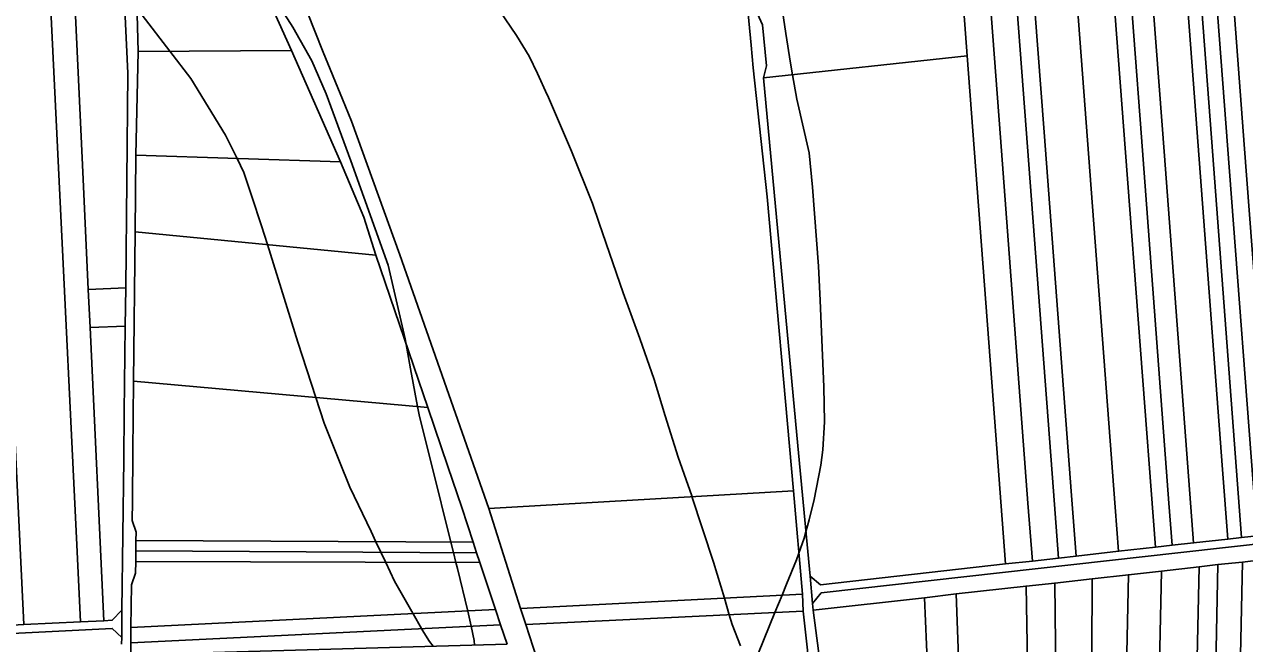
# Model space of a CAD drawing. Extents: x -521939 to -516426, y -1197857 to -1189551.
# Drawn here: x -519736 to -519138, y -1190609 to -1190305 of the extents above; entities that cross this region are included whole.
import ezdxf

# ---------------------------------------------------------------- set-up
doc = ezdxf.new("R2010")
doc.units = 0
for name, color, linetype in [('95560013', 7, 'Continuous'), ('95610013', 7, 'Continuous'), ('95630013', 7, 'Continuous'), ('95640013', 7, 'Continuous'), ('95660013', 7, 'Continuous')]:
    doc.layers.add(name, color=color, linetype=linetype)

msp = doc.modelspace()

# ---------------------------------------------------------------- linework, layer by layer
at = {"layer": '95560013'}
for points in [[(-519286.91, -1190146.52), (-519290.57, -1190097.95), (-519294.3, -1190048.49), (-519297.85, -1190001.39), (-519284.59, -1190001.35), (-519271.04, -1190180.87), (-519257.49, -1190360.49), (-519243.94, -1190540.06), (-519241.8, -1190568.42), (-519254.99, -1190569.86), (-519260.41, -1190497.97), (-519273.79, -1190320.5), (-519277.61, -1190269.89), (-519280.81, -1190227.48)], [(-519271.58, -1190001.31), (-519258.19, -1190178.89), (-519244.8, -1190356.47), (-519231.41, -1190534.05), (-519228.93, -1190566.94), (-519241.8, -1190568.42), (-519243.94, -1190540.06), (-519257.49, -1190360.49), (-519271.04, -1190180.87), (-519284.59, -1190001.35)], [(-519263.01, -1190001.29), (-519249.51, -1190179.72), (-519236.01, -1190357.93), (-519222.51, -1190536.25), (-519220.26, -1190565.97), (-519228.93, -1190566.94), (-519231.41, -1190534.05), (-519244.8, -1190356.47), (-519258.19, -1190178.89), (-519271.58, -1190001.31)], [(-519241.98, -1190001.22), (-519228.37, -1190181.49), (-519214.76, -1190361.76), (-519201.15, -1190542.03), (-519199.52, -1190563.62), (-519220.26, -1190565.97), (-519222.51, -1190536.25), (-519236.01, -1190357.93), (-519249.51, -1190179.72), (-519263.01, -1190001.29)], [(-519223.76, -1190001.17), (-519209.94, -1190184.24), (-519196.08, -1190367.84), (-519181.45, -1190561.64), (-519199.52, -1190563.62), (-519201.15, -1190542.03), (-519214.76, -1190361.76), (-519228.37, -1190181.49), (-519241.98, -1190001.22)], [(-519188.32, -1190360.35), (-519174.76, -1190540.02), (-519173.2, -1190560.69), (-519181.45, -1190561.64), (-519196.08, -1190367.84), (-519209.94, -1190184.24), (-519223.76, -1190001.17), (-519215.43, -1190001.14), (-519203.35, -1190161.2)], [(-519204.78, -1190001.11), (-519190.45, -1190191.14), (-519177, -1190369.5), (-519162.67, -1190559.53), (-519173.2, -1190560.69), (-519174.76, -1190540.02), (-519188.32, -1190360.35), (-519203.35, -1190161.2), (-519215.43, -1190001.14)], [(-519145.9, -1190557.64), (-519162.67, -1190559.53), (-519177, -1190369.5), (-519190.45, -1190191.14), (-519204.78, -1190001.11), (-519187.9, -1190001.06), (-519174.72, -1190175.72), (-519161.62, -1190349.32), (-519148.48, -1190523.45)], [(-519139.11, -1190556.88), (-519145.9, -1190557.64), (-519148.48, -1190523.45), (-519161.62, -1190349.32), (-519174.72, -1190175.72), (-519187.9, -1190001.06), (-519185.31, -1190001.05), (-519181.03, -1190001.27), (-519167.49, -1190180.73), (-519153.91, -1190360.72)], [(-519173.46, -1190001.68), (-519158.96, -1190193.53), (-519146.06, -1190364.21), (-519131.56, -1190556.06), (-519139.11, -1190556.88), (-519153.91, -1190360.72), (-519167.49, -1190180.73), (-519181.03, -1190001.27)], [(-519123.38, -1190555.13), (-519131.56, -1190556.06), (-519146.06, -1190364.21), (-519158.96, -1190193.53), (-519173.46, -1190001.68), (-519165.08, -1190002.12), (-519151.32, -1190184.6), (-519137.79, -1190364.03)], [(-519151.35, -1190002.84), (-519137.72, -1190183.43), (-519123.85, -1190367.2), (-519109.78, -1190553.62), (-519123.38, -1190555.13), (-519137.79, -1190364.03), (-519151.32, -1190184.6), (-519165.08, -1190002.12), (-519156.46, -1190002.57)], [(-519727.94, -1190203.65), (-519719.31, -1190382.05), (-519710.68, -1190560.45), (-519708.85, -1190598.28), (-519736.61, -1190599.63), (-519738.41, -1190562.14), (-519747.01, -1190383.02), (-519755.55, -1190205.15)], [(-519708.85, -1190598.28), (-519710.68, -1190560.45), (-519719.31, -1190382.05), (-519727.94, -1190203.65), (-519715.93, -1190202.95), (-519707.58, -1190380.93), (-519705.04, -1190435.07), (-519704.15, -1190453.75), (-519697.37, -1190597.74)], [(-519685.58, -1190328.88), (-519686.63, -1190434.32), (-519705.04, -1190435.07), (-519707.58, -1190380.93), (-519715.93, -1190202.95), (-519709.23, -1190202.58), (-519687.95, -1190280.17)], [(-519552.15, -1190418.05), (-519575.87, -1190352.44), (-519580.3, -1190341.74), (-519589.71, -1190318.55), (-519597.55, -1190298.89), (-519554.65, -1190292.08), (-519384.52, -1190265.07), (-519381.99, -1190291.12), (-519379.73, -1190315.25), (-519378.72, -1190326.34), (-519371.85, -1190389.63), (-519359.02, -1190533.89), (-519508.5, -1190542.63)], [(-519378.52, -1190279.71), (-519277.61, -1190269.89), (-519273.79, -1190320.5), (-519373.77, -1190331.22), (-519372.25, -1190325.33), (-519374.13, -1190305.25), (-519376.64, -1190299.8)], [(-519254.99, -1190569.86), (-519345.78, -1190580.03), (-519350.89, -1190575.91), (-519356.88, -1190511.85), (-519373.77, -1190331.22), (-519273.79, -1190320.5), (-519260.41, -1190497.97)], [(-519686.87, -1190453.12), (-519704.15, -1190453.75), (-519705.04, -1190435.07), (-519686.63, -1190434.32)], [(-519704.15, -1190453.75), (-519686.87, -1190453.12), (-519687.37, -1190495.31), (-519687.63, -1190518.62), (-519688.47, -1190592.56), (-519693.24, -1190597.51), (-519697.37, -1190597.74)], [(-519508.5, -1190542.63), (-519359.02, -1190533.89), (-519354.59, -1190584.65), (-519492.88, -1190591.75)], [(-519178.48, -1190573.43), (-519159.93, -1190571.22), (-519161.01, -1190623.09), (-519164.65, -1190797.91), (-519168.31, -1190973.69), (-519186.85, -1190974.13), (-519183.06, -1190792.69), (-519179.27, -1190611.25)], [(-519168.31, -1190973.69), (-519164.65, -1190797.91), (-519161.01, -1190623.09), (-519159.93, -1190571.22), (-519150.74, -1190570.16), (-519151.78, -1190620.04), (-519155.46, -1190796.54), (-519159.15, -1190973.52)], [(-519138.65, -1190568.93), (-519139.61, -1190614.7), (-519143.26, -1190788.72), (-519147.13, -1190973.23), (-519159.15, -1190973.52), (-519155.46, -1190796.54), (-519151.78, -1190620.04), (-519150.74, -1190570.16)], [(-519128.12, -1190567.71), (-519129.46, -1190630.72), (-519133.09, -1190801.41), (-519136.74, -1190973.04), (-519147.13, -1190973.23), (-519143.26, -1190788.72), (-519139.61, -1190614.7), (-519138.65, -1190568.93)], [(-519212.48, -1190577.18), (-519212.57, -1190613.32), (-519213.02, -1190794.02), (-519213.47, -1190974.72), (-519226.39, -1190974.99), (-519226.79, -1190939.09), (-519228.81, -1190757.8), (-519230.8, -1190579.2)], [(-519213.47, -1190974.72), (-519213.02, -1190794.02), (-519212.57, -1190613.32), (-519212.48, -1190577.18), (-519194.65, -1190575.18), (-519195.47, -1190613.7), (-519199.49, -1190802.54), (-519203.15, -1190974.47)], [(-519178.48, -1190573.43), (-519179.27, -1190611.25), (-519183.06, -1190792.69), (-519186.85, -1190974.13), (-519203.15, -1190974.47), (-519199.49, -1190802.54), (-519195.47, -1190613.7), (-519194.65, -1190575.18)], [(-519265, -1190975.87), (-519278.19, -1190976.23), (-519280.54, -1190920.78), (-519288.16, -1190740.98), (-519290.34, -1190689.52), (-519294.71, -1190586.4), (-519279.13, -1190584.54), (-519272.54, -1190767.05), (-519266.05, -1190946.79)], [(-519237.87, -1190975.28), (-519265, -1190975.87), (-519266.05, -1190946.79), (-519272.54, -1190767.05), (-519279.13, -1190584.54), (-519244.88, -1190580.73), (-519241.71, -1190759.15), (-519238.54, -1190937.57)], [(-519230.8, -1190579.2), (-519228.81, -1190757.8), (-519226.79, -1190939.09), (-519226.39, -1190974.99), (-519237.87, -1190975.28), (-519238.54, -1190937.57), (-519241.71, -1190759.15), (-519244.88, -1190580.73)], [(-519290.34, -1190689.52), (-519335.45, -1190695.47), (-519336.64, -1190689.82), (-519349.34, -1190592.5), (-519294.71, -1190586.4)], [(-519490.33, -1190599.63), (-519354.17, -1190593), (-519350.06, -1190631.54), (-519474.2, -1190649.71)]]:
    msp.add_lwpolyline(points, close=True, dxfattribs=at)
at = {"layer": '95610013'}
for points in [[(-519681.63, -1190369.22), (-519680.51, -1190318.33), (-519605.33, -1190317.74), (-519581.21, -1190372.49)], [(-519563.85, -1190418.24), (-519681.96, -1190406.75), (-519681.63, -1190369.22), (-519581.21, -1190372.49), (-519569.8, -1190399.55)], [(-519682.78, -1190480.2), (-519681.96, -1190406.75), (-519563.85, -1190418.24), (-519538.35, -1190493.03)], [(-519516.17, -1190559.23), (-519681.61, -1190558.35), (-519681.55, -1190554.22), (-519683.51, -1190548.46), (-519683.38, -1190539.26), (-519683.09, -1190514.75), (-519682.78, -1190480.2), (-519538.35, -1190493.03), (-519528.57, -1190521.96), (-519521.72, -1190542.14)], [(-519681.63, -1190563.46), (-519681.61, -1190558.35), (-519516.17, -1190559.23), (-519514.47, -1190564.36)], [(-519512.9, -1190569.2), (-519681.64, -1190568.72), (-519681.63, -1190563.46), (-519514.47, -1190564.36)], [(-519684.06, -1190601.07), (-519683.86, -1190580.1), (-519681.77, -1190574.39), (-519681.64, -1190568.72), (-519512.9, -1190569.2), (-519505.17, -1190592.27)], [(-519499.5, -1190609.21), (-519684.13, -1190614.39), (-519684.13, -1190608.58), (-519502.67, -1190599.7)]]:
    msp.add_lwpolyline(points, close=True, dxfattribs=at)
at = {"layer": '95630013'}
for points in [[(-519499.5, -1190609.21), (-519502.67, -1190599.7), (-519505.17, -1190592.27), (-519512.9, -1190569.2), (-519514.47, -1190564.36), (-519516.17, -1190559.23), (-519521.72, -1190542.14), (-519528.57, -1190521.96), (-519538.35, -1190493.03), (-519563.85, -1190418.24), (-519569.8, -1190399.55), (-519581.21, -1190372.49), (-519605.33, -1190317.74), (-519621.92, -1190280.63)], [(-519597.55, -1190298.89), (-519589.71, -1190318.55), (-519580.3, -1190341.74), (-519575.87, -1190352.44), (-519552.15, -1190418.05), (-519508.5, -1190542.63), (-519492.88, -1190591.75), (-519490.33, -1190599.63), (-519474.2, -1190649.71)]]:
    msp.add_lwpolyline(points, dxfattribs=at)
at = {"layer": '95640013'}
for points in [[(-519605.33, -1190317.74), (-519680.51, -1190318.33), (-519681.25, -1190294.06), (-519683.84, -1190272.83), (-519691.66, -1190240.37), (-519691.12, -1190234.48), (-519696.18, -1190214.95), (-519699.51, -1190210.06), (-519705.08, -1190183.98), (-519703.56, -1190164.98), (-519695.89, -1190147.52), (-519690, -1190140), (-519680.93, -1190130.62), (-519680.32, -1190136.31), (-519672.17, -1190148.75), (-519650.97, -1190202.84), (-519621.92, -1190280.63)], [(-519492.88, -1190591.75), (-519354.59, -1190584.65), (-519354.17, -1190593), (-519490.33, -1190599.63)], [(-519684.13, -1190608.58), (-519684.06, -1190601.07), (-519505.17, -1190592.27), (-519502.67, -1190599.7)]]:
    msp.add_lwpolyline(points, close=True, dxfattribs=at)
for points in [[(-519688.65, -1190609.3), (-519688.62, -1190605.97), (-519688.47, -1190592.56), (-519687.63, -1190518.62), (-519687.37, -1190495.31), (-519686.87, -1190453.12), (-519686.63, -1190434.32), (-519685.58, -1190328.88), (-519687.95, -1190280.17)], [(-519350.06, -1190631.54), (-519354.17, -1190593), (-519354.59, -1190584.65), (-519359.02, -1190533.89), (-519371.85, -1190389.63), (-519378.72, -1190326.34), (-519379.73, -1190315.25), (-519381.99, -1190291.12)], [(-519681.25, -1190294.06), (-519680.51, -1190318.33), (-519681.63, -1190369.22), (-519681.96, -1190406.75), (-519682.78, -1190480.2), (-519683.09, -1190514.75), (-519683.38, -1190539.26), (-519683.51, -1190548.46), (-519681.55, -1190554.22), (-519681.61, -1190558.35), (-519681.63, -1190563.46), (-519681.64, -1190568.72), (-519681.77, -1190574.39), (-519683.86, -1190580.1), (-519684.06, -1190601.07), (-519684.13, -1190608.58), (-519684.13, -1190614.39)], [(-519376.64, -1190299.8), (-519374.13, -1190305.25), (-519372.25, -1190325.33), (-519373.77, -1190331.22), (-519356.88, -1190511.85), (-519350.89, -1190575.91), (-519349.64, -1190589.23), (-519349.34, -1190592.5), (-519336.64, -1190689.82)], [(-519078.39, -1190554.09), (-519168.97, -1190564.24), (-519345.4, -1190584.01), (-519349.64, -1190589.23), (-519350.89, -1190575.91), (-519345.78, -1190580.03), (-519254.99, -1190569.86), (-519241.8, -1190568.42), (-519228.93, -1190566.94), (-519220.26, -1190565.97), (-519199.52, -1190563.62), (-519181.45, -1190561.64), (-519173.2, -1190560.69), (-519162.67, -1190559.53), (-519145.9, -1190557.64), (-519139.11, -1190556.88), (-519131.56, -1190556.06)], [(-519128.12, -1190567.71), (-519138.65, -1190568.93), (-519150.74, -1190570.16), (-519159.93, -1190571.22), (-519178.48, -1190573.43), (-519194.65, -1190575.18), (-519212.48, -1190577.18), (-519230.8, -1190579.2), (-519244.88, -1190580.73), (-519279.13, -1190584.54), (-519294.71, -1190586.4), (-519349.34, -1190592.5), (-519349.64, -1190589.23), (-519345.4, -1190584.01), (-519168.97, -1190564.24), (-519078.39, -1190554.09)], [(-519939.51, -1190609.57), (-519922.58, -1190608.68), (-519913.35, -1190608.25), (-519902.39, -1190607.72), (-519889.29, -1190607.07), (-519878.91, -1190606.55), (-519869.68, -1190606.1), (-519847.31, -1190605.03), (-519837.89, -1190604.57), (-519824.74, -1190603.91), (-519796.57, -1190602.55), (-519787.62, -1190602.12), (-519776.78, -1190601.6), (-519768.71, -1190601.2), (-519750.81, -1190600.31), (-519736.61, -1190599.63), (-519708.85, -1190598.28), (-519697.37, -1190597.74), (-519693.24, -1190597.51), (-519688.47, -1190592.56), (-519688.62, -1190605.97), (-519693.24, -1190601.52), (-519752.34, -1190604.4), (-519929.64, -1190613.04)], [(-519929.64, -1190613.04), (-519752.34, -1190604.4), (-519693.24, -1190601.52), (-519688.62, -1190605.97), (-519688.65, -1190609.3)]]:
    msp.add_lwpolyline(points, dxfattribs=at)
at = {"layer": '95660013'}
for points in [[(-519623.12, -1190277.43), (-519604.6, -1190306.33), (-519595.27, -1190322.9), (-519588.21, -1190339.05), (-519576.14, -1190371.89), (-519557.94, -1190423.21), (-519549.54, -1190459.37), (-519549.2, -1190461.2), (-519546.83, -1190474.08), (-519543.43, -1190492.58), (-519542.54, -1190497.39), (-519536.49, -1190521.59), (-519527.1, -1190559.17), (-519525.82, -1190564.3), (-519524.6, -1190569.17), (-519523.88, -1190572.04), (-519518.78, -1190592.94), (-519518.05, -1190595.95), (-519517.15, -1190600.41), (-519515.72, -1190607.5), (-519515.5, -1190609.66)], [(-519623.12, -1190277.43), (-519604.6, -1190306.33), (-519595.27, -1190322.9), (-519588.21, -1190339.05), (-519576.14, -1190371.89), (-519557.94, -1190423.21), (-519549.54, -1190459.37), (-519549.2, -1190461.2), (-519546.83, -1190474.08), (-519543.43, -1190492.58), (-519542.54, -1190497.39), (-519536.49, -1190521.59), (-519527.1, -1190559.17), (-519525.82, -1190564.3), (-519524.6, -1190569.17), (-519523.88, -1190572.04), (-519518.78, -1190592.94), (-519518.05, -1190595.95), (-519517.15, -1190600.41), (-519515.72, -1190607.5), (-519515.5, -1190609.66)], [(-519384.93, -1190610.1), (-519389.04, -1190599.54), (-519390.47, -1190594.77), (-519392.92, -1190586.62), (-519398.25, -1190568.9), (-519408.8, -1190536.8), (-519408.93, -1190536.39), (-519412.63, -1190525.77), (-519415.51, -1190517.49), (-519421.96, -1190497.19), (-519427.36, -1190479.35), (-519434.4, -1190459.16), (-519442.62, -1190436.74), (-519454.29, -1190402.63), (-519457.64, -1190392.84), (-519467.97, -1190367.26), (-519479.76, -1190339.72), (-519479.83, -1190339.56), (-519484.67, -1190329.11), (-519488.63, -1190320.54), (-519494.97, -1190310.45), (-519497.69, -1190306.4), (-519509.17, -1190289.32)], [(-519384.93, -1190610.1), (-519389.04, -1190599.54), (-519390.47, -1190594.77), (-519392.92, -1190586.62), (-519398.25, -1190568.9), (-519408.8, -1190536.8), (-519408.93, -1190536.39), (-519412.63, -1190525.77), (-519415.51, -1190517.49), (-519421.96, -1190497.19), (-519427.36, -1190479.35), (-519434.4, -1190459.16), (-519442.62, -1190436.74), (-519454.29, -1190402.63), (-519457.64, -1190392.84), (-519467.97, -1190367.26), (-519479.76, -1190339.72), (-519479.83, -1190339.56), (-519484.67, -1190329.11), (-519488.63, -1190320.54), (-519494.97, -1190310.45), (-519497.69, -1190306.4), (-519509.17, -1190289.32)], [(-519365.45, -1190290.57), (-519362.75, -1190309.47), (-519360.52, -1190324.02), (-519359.51, -1190329.69), (-519357.35, -1190341.74), (-519351.36, -1190368.04), (-519349.6, -1190384.82), (-519346.67, -1190423.67), (-519345.97, -1190440.57), (-519344.09, -1190482.95), (-519343.85, -1190500.08), (-519344.67, -1190513.81), (-519345.61, -1190521.33), (-519348.9, -1190538.23), (-519351.25, -1190548.21), (-519352.93, -1190554.09), (-519353.83, -1190557.24), (-519356.34, -1190564.54), (-519357.47, -1190567.81), (-519362.34, -1190579.7), (-519364.58, -1190585.16), (-519368.07, -1190593.68), (-519376.19, -1190613.51)], [(-519365.45, -1190290.57), (-519362.75, -1190309.47), (-519360.52, -1190324.02), (-519359.51, -1190329.69), (-519357.35, -1190341.74), (-519351.36, -1190368.04), (-519349.6, -1190384.82), (-519346.67, -1190423.67), (-519345.97, -1190440.57), (-519344.09, -1190482.95), (-519343.85, -1190500.08), (-519344.67, -1190513.81), (-519345.61, -1190521.33), (-519348.9, -1190538.23), (-519351.25, -1190548.21), (-519352.93, -1190554.09), (-519353.83, -1190557.24), (-519356.34, -1190564.54), (-519357.47, -1190567.81), (-519362.34, -1190579.7), (-519364.58, -1190585.16), (-519368.07, -1190593.68), (-519376.19, -1190613.51)], [(-519535.74, -1190610.23), (-519537.65, -1190607.85), (-519541.15, -1190602.25), (-519541.52, -1190601.6), (-519545.67, -1190594.26), (-519554.68, -1190578.34), (-519559.08, -1190569.07), (-519561.43, -1190564.11), (-519563.87, -1190558.98), (-519566.25, -1190553.95), (-519576.6, -1190532.15), (-519581.67, -1190519.48), (-519589.2, -1190500.66), (-519593.32, -1190488.15), (-519602.26, -1190461), (-519617.13, -1190413.06), (-519619.99, -1190403.84), (-519624.73, -1190389.52), (-519628.63, -1190377.72), (-519632.03, -1190370.84), (-519633.97, -1190366.9), (-519637.72, -1190359.29), (-519654.75, -1190331.53), (-519664.97, -1190318.21), (-519678.55, -1190300.5)], [(-519535.74, -1190610.23), (-519537.65, -1190607.85), (-519541.15, -1190602.25), (-519541.52, -1190601.6), (-519545.67, -1190594.26), (-519554.68, -1190578.34), (-519559.08, -1190569.07), (-519561.43, -1190564.11), (-519563.87, -1190558.98), (-519566.25, -1190553.95), (-519576.6, -1190532.15), (-519581.67, -1190519.48), (-519589.2, -1190500.66), (-519593.32, -1190488.15), (-519602.26, -1190461), (-519617.13, -1190413.06), (-519619.99, -1190403.84), (-519624.73, -1190389.52), (-519628.63, -1190377.72), (-519632.03, -1190370.84), (-519633.97, -1190366.9), (-519637.72, -1190359.29), (-519654.75, -1190331.53), (-519664.97, -1190318.21), (-519678.55, -1190300.5)]]:
    msp.add_lwpolyline(points, dxfattribs=at)

doc.saveas('drawing.dxf')
